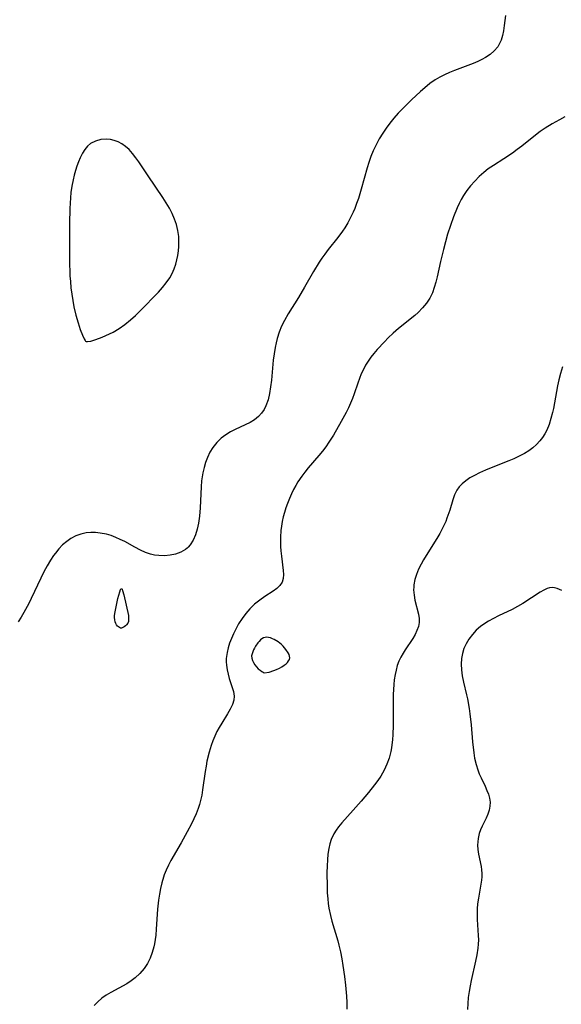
# Model space of a CAD drawing. Header units: metres. Extents: x 1073367 to 1082519, y 1569854 to 1574957.
# Tile 681 of 1056: x 1081110 to 1081262, y 1570717 to 1570992. Entities that reach past the tile are written whole.
import ezdxf

# ---------------------------------------------------------------- set-up
doc = ezdxf.new("R2010")
doc.units = ezdxf.units.M
doc.layers.add('CGG_CurvaNivelLidar_v1', color=253, linetype='Continuous', lineweight=30)

msp = doc.modelspace()

# ---------------------------------------------------------------- linework, layer by layer
at = {"layer": 'CGG_CurvaNivelLidar_v1'}
for p, q in [((1081246.0078, 1570993.4771, 77.5), (1081245.6799, 1570990.6517, 77.5)), ((1081245.6799, 1570990.6517, 77.5), (1081245.4566, 1570989.2167, 77.5)), ((1081245.1619, 1570987.8385, 77.5), (1081244.7541, 1570986.5339, 77.5)), ((1081245.4566, 1570989.2167, 77.5), (1081245.1619, 1570987.8385, 77.5)), ((1081244.3398, 1570985.5998, 77.5), (1081243.8233, 1570984.7314, 77.5)), ((1081244.7541, 1570986.5339, 77.5), (1081244.3398, 1570985.5998, 77.5)), ((1081241.7298, 1570982.5938, 77.5), (1081240.4356, 1570981.7197, 77.5)), ((1081242.8727, 1570983.5916, 77.5), (1081241.7298, 1570982.5938, 77.5)), ((1081243.8233, 1570984.7314, 77.5), (1081242.8727, 1570983.5916, 77.5)), ((1081236.9789, 1570980.0576, 77.5), (1081231.7816, 1570978.1148, 77.5)), ((1081238.273, 1570980.6041, 77.5), (1081236.9789, 1570980.0576, 77.5)), ((1081239.3813, 1570981.1354, 77.5), (1081238.273, 1570980.6041, 77.5)), ((1081240.4356, 1570981.7197, 77.5), (1081239.3813, 1570981.1354, 77.5)), ((1081228.9803, 1570976.9042, 77.5), (1081227.6198, 1570976.2039, 77.5)), ((1081230.3685, 1570977.5347, 77.5), (1081228.9803, 1570976.9042, 77.5)), ((1081231.7816, 1570978.1148, 77.5), (1081230.3685, 1570977.5347, 77.5)), ((1081224.8421, 1570974.3884, 77.5), (1081223.4363, 1570973.2569, 77.5)), ((1081226.3097, 1570975.4231, 77.5), (1081224.8421, 1570974.3884, 77.5)), ((1081227.6198, 1570976.2039, 77.5), (1081226.3097, 1570975.4231, 77.5)), ((1081222.178, 1570972.1598, 77.5), (1081219.67, 1570969.8454, 77.5)), ((1081223.4363, 1570973.2569, 77.5), (1081222.178, 1570972.1598, 77.5)), ((1081219.67, 1570969.8454, 77.5), (1081217.1574, 1570967.3881, 77.5)), ((1081215.9347, 1570966.1008, 77.5), (1081214.7412, 1570964.7486, 77.5)), ((1081217.1574, 1570967.3881, 77.5), (1081215.9347, 1570966.1008, 77.5)), ((1081213.605, 1570963.3511, 77.5), (1081212.586, 1570961.9803, 77.5)), ((1081214.7412, 1570964.7486, 77.5), (1081213.605, 1570963.3511, 77.5)), ((1081259.0543, 1570963.1705, 78), (1081257.0819, 1570961.9166, 78)), ((1081261.1116, 1570964.2998, 78), (1081259.0543, 1570963.1705, 78)), ((1081262.6387, 1570965.0627, 78), (1081261.1116, 1570964.2998, 78)), ((1081211.6327, 1570960.5659, 77.5), (1081210.6592, 1570958.9431, 77.5)), ((1081212.586, 1570961.9803, 77.5), (1081211.6327, 1570960.5659, 77.5)), ((1081255.7395, 1570960.9686, 78), (1081254.423, 1570959.9825, 78)), ((1081257.0819, 1570961.9166, 78), (1081255.7395, 1570960.9686, 78)), ((1081129.8812, 1570957.6105, 77.5), (1081129.0153, 1570956.8631, 77.5)), ((1081131.2579, 1570958.3377, 77.5), (1081129.8812, 1570957.6105, 77.5)), ((1081132.7819, 1570958.7364, 77.5), (1081131.2579, 1570958.3377, 77.5)), ((1081134.2865, 1570958.837, 77.5), (1081132.7819, 1570958.7364, 77.5)), ((1081135.4076, 1570958.7525, 77.5), (1081134.2865, 1570958.837, 77.5)), ((1081136.517, 1570958.5281, 77.5), (1081135.4076, 1570958.7525, 77.5)), ((1081137.5942, 1570958.1492, 77.5), (1081136.517, 1570958.5281, 77.5)), ((1081138.665, 1570957.577, 77.5), (1081137.5942, 1570958.1492, 77.5)), ((1081139.6776, 1570956.8461, 77.5), (1081138.665, 1570957.577, 77.5)), ((1081209.7722, 1570957.2718, 77.5), (1081208.9715, 1570955.5572, 77.5)), ((1081210.6592, 1570958.9431, 77.5), (1081209.7722, 1570957.2718, 77.5)), ((1081254.423, 1570959.9825, 78), (1081250.5593, 1570956.9284, 78)), ((1081127.5886, 1570954.9196, 77.5), (1081126.9268, 1570953.6001, 77.5)), ((1081128.2545, 1570955.9558, 77.5), (1081127.5886, 1570954.9196, 77.5)), ((1081129.0153, 1570956.8631, 77.5), (1081128.2545, 1570955.9558, 77.5)), ((1081140.63, 1570955.9819, 77.5), (1081139.6776, 1570956.8461, 77.5)), ((1081141.6367, 1570954.8674, 77.5), (1081140.63, 1570955.9819, 77.5)), ((1081142.5818, 1570953.6444, 77.5), (1081141.6367, 1570954.8674, 77.5)), ((1081208.9715, 1570955.5572, 77.5), (1081208.3579, 1570954.0544, 77.5)), ((1081247.9551, 1570954.9648, 78), (1081245.5847, 1570953.3975, 78)), ((1081249.2676, 1570955.9282, 78), (1081247.9551, 1570954.9648, 78)), ((1081250.5593, 1570956.9284, 78), (1081249.2676, 1570955.9282, 78)), ((1081126.4642, 1570952.4797, 77.5), (1081126.0475, 1570951.3089, 77.5)), ((1081126.9268, 1570953.6001, 77.5), (1081126.4642, 1570952.4797, 77.5)), ((1081143.3925, 1570952.4825, 77.5), (1081142.5818, 1570953.6444, 77.5)), ((1081145.9502, 1570948.5903, 77.5), (1081143.3925, 1570952.4825, 77.5)), ((1081207.7638, 1570952.3713, 77.5), (1081207.2755, 1570950.8147, 77.5)), ((1081208.3579, 1570954.0544, 77.5), (1081207.7638, 1570952.3713, 77.5)), ((1081245.5847, 1570953.3975, 78), (1081242.6199, 1570951.5241, 78)), ((1081125.6622, 1570950.0639, 77.5), (1081125.3163, 1570948.7864, 77.5)), ((1081126.0475, 1570951.3089, 77.5), (1081125.6622, 1570950.0639, 77.5)), ((1081207.2755, 1570950.8147, 77.5), (1081205.6289, 1570944.8806, 77.5)), ((1081239.9037, 1570949.5022, 78), (1081238.6771, 1570948.4063, 78)), ((1081241.1904, 1570950.5257, 78), (1081239.9037, 1570949.5022, 78)), ((1081242.6199, 1570951.5241, 78), (1081241.1904, 1570950.5257, 78)), ((1081125.0072, 1570947.484, 77.5), (1081124.6511, 1570945.7071, 77.5)), ((1081125.3163, 1570948.7864, 77.5), (1081125.0072, 1570947.484, 77.5)), ((1081150.0786, 1570942.4921, 77.5), (1081145.9502, 1570948.5903, 77.5)), ((1081237.4165, 1570947.1513, 78), (1081236.2368, 1570945.8203, 78)), ((1081238.6771, 1570948.4063, 78), (1081237.4165, 1570947.1513, 78)), ((1081124.3725, 1570943.9039, 77.5), (1081124.2133, 1570942.4454, 77.5)), ((1081124.6511, 1570945.7071, 77.5), (1081124.3725, 1570943.9039, 77.5)), ((1081205.6289, 1570944.8806, 77.5), (1081204.8351, 1570942.2543, 77.5)), ((1081235.2225, 1570944.5012, 78), (1081234.2997, 1570943.112, 78)), ((1081236.2368, 1570945.8203, 78), (1081235.2225, 1570944.5012, 78)), ((1081124.2133, 1570942.4454, 77.5), (1081124.0256, 1570939.5023, 77.5)), ((1081151.0289, 1570941.0252, 77.5), (1081150.0786, 1570942.4921, 77.5)), ((1081151.9212, 1570939.5418, 77.5), (1081151.0289, 1570941.0252, 77.5)), ((1081204.3443, 1570940.8487, 77.5), (1081203.8102, 1570939.4627, 77.5)), ((1081204.8351, 1570942.2543, 77.5), (1081204.3443, 1570940.8487, 77.5)), ((1081233.0461, 1570940.8262, 78), (1081232.488, 1570939.6383, 78)), ((1081233.6476, 1570941.9861, 78), (1081233.0461, 1570940.8262, 78)), ((1081234.2997, 1570943.112, 78), (1081233.6476, 1570941.9861, 78)), ((1081124.0256, 1570939.5023, 77.5), (1081123.9349, 1570935.2618, 77.5)), ((1081152.7242, 1570938.0298, 77.5), (1081151.9212, 1570939.5418, 77.5)), ((1081153.3974, 1570936.5006, 77.5), (1081152.7242, 1570938.0298, 77.5)), ((1081203.3562, 1570938.3856, 77.5), (1081202.66, 1570936.8954, 77.5)), ((1081203.8102, 1570939.4627, 77.5), (1081203.3562, 1570938.3856, 77.5)), ((1081232.488, 1570939.6383, 78), (1081231.4664, 1570937.1634, 78)), ((1081123.9349, 1570935.2618, 77.5), (1081123.9327, 1570929.4004, 77.5)), ((1081153.9375, 1570934.9368, 77.5), (1081153.3974, 1570936.5006, 77.5)), ((1081201.8954, 1570935.4447, 77.5), (1081201.0567, 1570934.0405, 77.5)), ((1081202.66, 1570936.8954, 77.5), (1081201.8954, 1570935.4447, 77.5)), ((1081231.4664, 1570937.1634, 78), (1081230.5825, 1570934.6936, 78)), ((1081154.3264, 1570933.3433, 77.5), (1081153.9375, 1570934.9368, 77.5)), ((1081154.5524, 1570931.6578, 77.5), (1081154.3264, 1570933.3433, 77.5)), ((1081200.42, 1570933.0863, 77.5), (1081199.1136, 1570931.339, 77.5)), ((1081201.0567, 1570934.0405, 77.5), (1081200.42, 1570933.0863, 77.5)), ((1081230.5825, 1570934.6936, 78), (1081229.8128, 1570932.2596, 78)), ((1081154.6141, 1570929.9574, 77.5), (1081154.5524, 1570931.6578, 77.5)), ((1081154.5721, 1570928.7838, 77.5), (1081154.6141, 1570929.9574, 77.5)), ((1081199.1136, 1570931.339, 77.5), (1081196.4172, 1570927.9895, 77.5)), ((1081229.8128, 1570932.2596, 78), (1081228.6185, 1570927.9685, 78)), ((1081123.9327, 1570929.4004, 77.5), (1081123.9698, 1570925.1, 77.5)), ((1081154.2912, 1570926.3494, 77.5), (1081154.4686, 1570927.613, 77.5)), ((1081154.4686, 1570927.613, 77.5), (1081154.5721, 1570928.7838, 77.5)), ((1081196.4172, 1570927.9895, 77.5), (1081195.4246, 1570926.6873, 77.5)), ((1081228.6185, 1570927.9685, 78), (1081227.7847, 1570924.5928, 78)), ((1081123.9698, 1570925.1, 77.5), (1081124.0954, 1570920.6605, 77.5)), ((1081153.7172, 1570923.8719, 77.5), (1081154.0432, 1570925.1, 77.5)), ((1081154.0432, 1570925.1, 77.5), (1081154.2912, 1570926.3494, 77.5)), ((1081193.8464, 1570924.4004, 77.5), (1081192.277, 1570921.8351, 77.5)), ((1081194.6194, 1570925.5564, 77.5), (1081193.8464, 1570924.4004, 77.5)), ((1081195.4246, 1570926.6873, 77.5), (1081194.6194, 1570925.5564, 77.5)), ((1081227.7847, 1570924.5928, 78), (1081226.8653, 1570920.3829, 78)), ((1081152.6957, 1570921.2772, 77.5), (1081153.2587, 1570922.5532, 77.5)), ((1081153.2587, 1570922.5532, 77.5), (1081153.7172, 1570923.8719, 77.5)), ((1081192.277, 1570921.8351, 77.5), (1081189.7769, 1570917.4719, 77.5)), ((1081124.0954, 1570920.6605, 77.5), (1081124.2115, 1570919.0186, 77.5)), ((1081124.2115, 1570919.0186, 77.5), (1081124.3912, 1570917.2526, 77.5)), ((1081151.0786, 1570918.6578, 77.5), (1081152.0259, 1570920.0531, 77.5)), ((1081152.0259, 1570920.0531, 77.5), (1081152.6957, 1570921.2772, 77.5)), ((1081226.497, 1570918.8328, 78), (1081226.0701, 1570917.3235, 78)), ((1081226.8653, 1570920.3829, 78), (1081226.497, 1570918.8328, 78)), ((1081124.3912, 1570917.2526, 77.5), (1081124.6164, 1570915.4906, 77.5)), ((1081143.7817, 1570910.8028, 77.5), (1081148.8565, 1570916.0539, 77.5)), ((1081148.8565, 1570916.0539, 77.5), (1081150.0099, 1570917.3313, 77.5)), ((1081150.0099, 1570917.3313, 77.5), (1081151.0786, 1570918.6578, 77.5)), ((1081189.7769, 1570917.4719, 77.5), (1081188.0423, 1570914.5397, 77.5)), ((1081226.0701, 1570917.3235, 78), (1081225.5484, 1570915.8707, 78)), ((1081124.6164, 1570915.4906, 77.5), (1081124.8942, 1570913.6938, 77.5)), ((1081124.8942, 1570913.6938, 77.5), (1081125.2261, 1570911.903, 77.5)), ((1081188.0423, 1570914.5397, 77.5), (1081185.173, 1570909.9434, 77.5)), ((1081224.8314, 1570914.3819, 78), (1081223.8949, 1570912.9536, 78)), ((1081225.5484, 1570915.8707, 78), (1081224.8314, 1570914.3819, 78)), ((1081125.2261, 1570911.903, 77.5), (1081125.7545, 1570909.5765, 77.5)), ((1081142.4726, 1570909.5531, 77.5), (1081143.7817, 1570910.8028, 77.5)), ((1081222.7907, 1570911.6285, 78), (1081221.5547, 1570910.3922, 78)), ((1081223.8949, 1570912.9536, 78), (1081222.7907, 1570911.6285, 78)), ((1081125.7545, 1570909.5765, 77.5), (1081126.3578, 1570907.4301, 77.5)), ((1081139.4698, 1570907.0416, 77.5), (1081141.0275, 1570908.2837, 77.5)), ((1081141.0275, 1570908.2837, 77.5), (1081142.4726, 1570909.5531, 77.5)), ((1081184.1392, 1570908.1289, 77.5), (1081183.338, 1570906.5008, 77.5)), ((1081185.173, 1570909.9434, 77.5), (1081184.1392, 1570908.1289, 77.5)), ((1081220.5911, 1570909.5423, 78), (1081216.0311, 1570905.8669, 78)), ((1081221.5547, 1570910.3922, 78), (1081220.5911, 1570909.5423, 78)), ((1081126.3578, 1570907.4301, 77.5), (1081126.9916, 1570905.5726, 77.5)), ((1081126.9916, 1570905.5726, 77.5), (1081127.5927, 1570904.061, 77.5)), ((1081136.1512, 1570904.863, 77.5), (1081137.8326, 1570905.8837, 77.5)), ((1081137.8326, 1570905.8837, 77.5), (1081139.4698, 1570907.0416, 77.5)), ((1081183.338, 1570906.5008, 77.5), (1081182.6507, 1570904.83, 77.5)), ((1081216.0311, 1570905.8669, 78), (1081214.5907, 1570904.5971, 78)), ((1081127.5927, 1570904.061, 77.5), (1081128.0882, 1570902.9738, 77.5)), ((1081128.0882, 1570902.9738, 77.5), (1081128.3418, 1570902.4998, 77.5)), ((1081128.3418, 1570902.4998, 77.5), (1081128.4393, 1570902.3581, 77.5)), ((1081128.4393, 1570902.3581, 77.5), (1081128.5, 1570902.3196, 77.5)), ((1081128.5, 1570902.3196, 77.5), (1081128.6191, 1570902.2242, 77.5)), ((1081128.6191, 1570902.2242, 77.5), (1081128.9875, 1570902.2071, 77.5)), ((1081128.9875, 1570902.2071, 77.5), (1081129.969, 1570902.3763, 77.5)), ((1081129.969, 1570902.3763, 77.5), (1081131.3619, 1570902.7853, 77.5)), ((1081131.3619, 1570902.7853, 77.5), (1081133.1639, 1570903.4488, 77.5)), ((1081133.1639, 1570903.4488, 77.5), (1081135.1763, 1570904.3518, 77.5)), ((1081135.1763, 1570904.3518, 77.5), (1081136.1512, 1570904.863, 77.5)), ((1081182.0964, 1570903.1163, 77.5), (1081181.7826, 1570901.8301, 77.5)), ((1081182.6507, 1570904.83, 77.5), (1081182.0964, 1570903.1163, 77.5)), ((1081212.1085, 1570902.1777, 78), (1081210.0786, 1570900.0071, 78)), ((1081213.1967, 1570903.2732, 78), (1081212.1085, 1570902.1777, 78)), ((1081214.5907, 1570904.5971, 78), (1081213.1967, 1570903.2732, 78)), ((1081181.5278, 1570900.525, 77.5), (1081181.2457, 1570898.7747, 77.5)), ((1081181.7826, 1570901.8301, 77.5), (1081181.5278, 1570900.525, 77.5)), ((1081210.0786, 1570900.0071, 78), (1081209.1514, 1570898.9236, 78)), ((1081181.0145, 1570897.0095, 77.5), (1081180.487, 1570891.4269, 77.5)), ((1081181.2457, 1570898.7747, 77.5), (1081181.0145, 1570897.0095, 77.5)), ((1081207.5554, 1570896.7435, 78), (1081206.8515, 1570895.5951, 78)), ((1081208.3237, 1570897.8532, 78), (1081207.5554, 1570896.7435, 78)), ((1081209.1514, 1570898.9236, 78), (1081208.3237, 1570897.8532, 78)), ((1081206.2214, 1570894.4169, 78), (1081205.6579, 1570893.2063, 78)), ((1081206.8515, 1570895.5951, 78), (1081206.2214, 1570894.4169, 78)), ((1081261.9845, 1570895.1762, 78.5), (1081261.4097, 1570893.322, 78.5)), ((1081180.487, 1570891.4269, 77.5), (1081180.2656, 1570889.5341, 77.5)), ((1081205.128, 1570891.8958, 78), (1081204.6486, 1570890.566, 78)), ((1081205.6579, 1570893.2063, 78), (1081205.128, 1570891.8958, 78)), ((1081260.9364, 1570891.5096, 78.5), (1081260.5703, 1570889.8183, 78.5)), ((1081261.4097, 1570893.322, 78.5), (1081260.9364, 1570891.5096, 78.5)), ((1081180.2656, 1570889.5341, 77.5), (1081179.9696, 1570887.691, 77.5)), ((1081204.6486, 1570890.566, 78), (1081203.6497, 1570887.5882, 78)), ((1081260.5703, 1570889.8183, 78.5), (1081259.4094, 1570883.4982, 78.5)), ((1081179.5524, 1570885.9243, 77.5), (1081178.9625, 1570884.2724, 77.5)), ((1081179.9696, 1570887.691, 77.5), (1081179.5524, 1570885.9243, 77.5)), ((1081203.1602, 1570886.2825, 78), (1081202.6202, 1570884.9877, 78)), ((1081203.6497, 1570887.5882, 78), (1081203.1602, 1570886.2825, 78)), ((1081178.4349, 1570883.2257, 77.5), (1081177.719, 1570882.1572, 77.5)), ((1081178.9625, 1570884.2724, 77.5), (1081178.4349, 1570883.2257, 77.5)), ((1081202.035, 1570883.705, 78), (1081201.3997, 1570882.4165, 78)), ((1081202.6202, 1570884.9877, 78), (1081202.035, 1570883.705, 78)), ((1081259.4094, 1570883.4982, 78.5), (1081259.1779, 1570882.4072, 78.5)), ((1081175.7571, 1570880.3282, 77.5), (1081174.5183, 1570879.5736, 77.5)), ((1081176.8639, 1570881.2127, 77.5), (1081175.7571, 1570880.3282, 77.5)), ((1081177.719, 1570882.1572, 77.5), (1081176.8639, 1570881.2127, 77.5)), ((1081201.3997, 1570882.4165, 78), (1081200.0454, 1570879.8773, 78)), ((1081258.7455, 1570880.7033, 78.5), (1081258.2137, 1570879.0509, 78.5)), ((1081259.1779, 1570882.4072, 78.5), (1081258.7455, 1570880.7033, 78.5)), ((1081170.3865, 1570877.6283, 77.5), (1081169.026, 1570876.9477, 77.5)), ((1081173.1909, 1570878.9035, 77.5), (1081170.3865, 1570877.6283, 77.5)), ((1081174.5183, 1570879.5736, 77.5), (1081173.1909, 1570878.9035, 77.5)), ((1081200.0454, 1570879.8773, 78), (1081197.8462, 1570876.0119, 78)), ((1081257.559, 1570877.4698, 78.5), (1081256.9906, 1570876.3804, 78.5)), ((1081258.2137, 1570879.0509, 78.5), (1081257.559, 1570877.4698, 78.5)), ((1081166.4654, 1570875.2379, 77.5), (1081165.2003, 1570874.0125, 77.5)), ((1081167.6997, 1570876.1555, 77.5), (1081166.4654, 1570875.2379, 77.5)), ((1081169.026, 1570876.9477, 77.5), (1081167.6997, 1570876.1555, 77.5)), ((1081197.8462, 1570876.0119, 78), (1081196.6063, 1570874.0321, 78)), ((1081256.3376, 1570875.3495, 78.5), (1081255.6519, 1570874.4547, 78.5)), ((1081256.9906, 1570876.3804, 78.5), (1081256.3376, 1570875.3495, 78.5)), ((1081164.1052, 1570872.6191, 77.5), (1081163.2789, 1570871.2544, 77.5)), ((1081165.2003, 1570874.0125, 77.5), (1081164.1052, 1570872.6191, 77.5)), ((1081195.7061, 1570872.7674, 78), (1081194.7524, 1570871.5356, 78)), ((1081196.6063, 1570874.0321, 78), (1081195.7061, 1570872.7674, 78)), ((1081253.6523, 1570872.525, 78.5), (1081252.5156, 1570871.6873, 78.5)), ((1081254.7033, 1570873.4449, 78.5), (1081253.6523, 1570872.525, 78.5)), ((1081255.6519, 1570874.4547, 78.5), (1081254.7033, 1570873.4449, 78.5)), ((1081162.5868, 1570869.794, 77.5), (1081162.0739, 1570868.4156, 77.5)), ((1081163.2789, 1570871.2544, 77.5), (1081162.5868, 1570869.794, 77.5)), ((1081193.7618, 1570870.3266, 78), (1081190.8192, 1570866.862, 78)), ((1081194.7524, 1570871.5356, 78), (1081193.7618, 1570870.3266, 78)), ((1081248.3329, 1570869.4495, 78.5), (1081246.949, 1570868.8669, 78.5)), ((1081249.8491, 1570870.1516, 78.5), (1081248.3329, 1570869.4495, 78.5)), ((1081251.3059, 1570870.9281, 78.5), (1081249.8491, 1570870.1516, 78.5)), ((1081252.5156, 1570871.6873, 78.5), (1081251.3059, 1570870.9281, 78.5)), ((1081161.6519, 1570866.9879, 77.5), (1081161.3112, 1570865.5225, 77.5)), ((1081162.0739, 1570868.4156, 77.5), (1081161.6519, 1570866.9879, 77.5)), ((1081190.8192, 1570866.862, 78), (1081189.8809, 1570865.7105, 78)), ((1081242.0451, 1570866.9154, 78.5), (1081240.382, 1570866.2186, 78.5)), ((1081246.949, 1570868.8669, 78.5), (1081242.0451, 1570866.9154, 78.5)), ((1081161.1072, 1570864.4113, 77.5), (1081160.948, 1570863.2867, 77.5)), ((1081161.3112, 1570865.5225, 77.5), (1081161.1072, 1570864.4113, 77.5)), ((1081188.9819, 1570864.5342, 78), (1081187.8961, 1570862.9454, 78)), ((1081189.8809, 1570865.7105, 78), (1081188.9819, 1570864.5342, 78)), ((1081236.0741, 1570864.059, 78.5), (1081234.8983, 1570863.2661, 78.5)), ((1081237.3447, 1570864.7819, 78.5), (1081236.0741, 1570864.059, 78.5)), ((1081238.7641, 1570865.4904, 78.5), (1081237.3447, 1570864.7819, 78.5)), ((1081240.382, 1570866.2186, 78.5), (1081238.7641, 1570865.4904, 78.5)), ((1081160.7894, 1570861.5375, 77.5), (1081160.5565, 1570855.6783, 77.5)), ((1081160.948, 1570863.2867, 77.5), (1081160.7894, 1570861.5375, 77.5)), ((1081186.7148, 1570860.8665, 78), (1081186.0935, 1570859.5818, 78)), ((1081187.282, 1570861.919, 78), (1081186.7148, 1570860.8665, 78)), ((1081187.8961, 1570862.9454, 78), (1081187.282, 1570861.919, 78)), ((1081233.0695, 1570861.5309, 78.5), (1081232.4205, 1570860.5974, 78.5)), ((1081233.8462, 1570862.3796, 78.5), (1081233.0695, 1570861.5309, 78.5)), ((1081234.8983, 1570863.2661, 78.5), (1081233.8462, 1570862.3796, 78.5)), ((1081185.5232, 1570858.2738, 78), (1081184.9952, 1570856.9498, 78)), ((1081186.0935, 1570859.5818, 78), (1081185.5232, 1570858.2738, 78)), ((1081231.7832, 1570859.2983, 78.5), (1081231.2838, 1570857.9004, 78.5)), ((1081232.4205, 1570860.5974, 78.5), (1081231.7832, 1570859.2983, 78.5)), ((1081160.5565, 1570855.6783, 77.5), (1081160.3798, 1570853.3941, 77.5)), ((1081184.5361, 1570855.6992, 78), (1081184.1231, 1570854.4371, 78)), ((1081184.9952, 1570856.9498, 78), (1081184.5361, 1570855.6992, 78)), ((1081231.2838, 1570857.9004, 78.5), (1081230.4197, 1570855.0813, 78.5)), ((1081160.3798, 1570853.3941, 77.5), (1081160.0826, 1570851.4353, 77.5)), ((1081183.7727, 1570853.1599, 78), (1081183.5042, 1570851.8941, 78)), ((1081184.1231, 1570854.4371, 78), (1081183.7727, 1570853.1599, 78)), ((1081229.6325, 1570852.7728, 78.5), (1081229.2659, 1570851.839, 78.5)), ((1081230.4197, 1570855.0813, 78.5), (1081229.6325, 1570852.7728, 78.5)), ((1081160.0826, 1570851.4353, 77.5), (1081159.7032, 1570849.726, 77.5)), ((1081183.3045, 1570850.6155, 78), (1081183.1664, 1570849.3295, 78)), ((1081183.5042, 1570851.8941, 78), (1081183.3045, 1570850.6155, 78)), ((1081228.4982, 1570850.1552, 78.5), (1081227.6215, 1570848.5023, 78.5)), ((1081229.2659, 1570851.839, 78.5), (1081228.4982, 1570850.1552, 78.5)), ((1081124.3935, 1570847.1361, 77.5), (1081123.1822, 1570846.302, 77.5)), ((1081125.7518, 1570847.8363, 77.5), (1081124.3935, 1570847.1361, 77.5)), ((1081127.1815, 1570848.3515, 77.5), (1081125.7518, 1570847.8363, 77.5)), ((1081128.6648, 1570848.6733, 77.5), (1081127.1815, 1570848.3515, 77.5)), ((1081129.9481, 1570848.7872, 77.5), (1081128.6648, 1570848.6733, 77.5)), ((1081131.2485, 1570848.7731, 77.5), (1081129.9481, 1570848.7872, 77.5)), ((1081132.5558, 1570848.6499, 77.5), (1081131.2485, 1570848.7731, 77.5)), ((1081134.3131, 1570848.3212, 77.5), (1081132.5558, 1570848.6499, 77.5)), ((1081135.6264, 1570847.9329, 77.5), (1081134.3131, 1570848.3212, 77.5)), ((1081136.9224, 1570847.4399, 77.5), (1081135.6264, 1570847.9329, 77.5)), ((1081138.1992, 1570846.864, 77.5), (1081136.9224, 1570847.4399, 77.5)), ((1081159.2087, 1570848.107, 77.5), (1081158.5728, 1570846.6168, 77.5)), ((1081159.7032, 1570849.726, 77.5), (1081159.2087, 1570848.107, 77.5)), ((1081183.0641, 1570847.5031, 78), (1081183.048, 1570846.2077, 78)), ((1081183.1664, 1570849.3295, 78), (1081183.0641, 1570847.5031, 78)), ((1081226.8197, 1570847.1372, 78.5), (1081223.8246, 1570842.3956, 78.5)), ((1081227.6215, 1570848.5023, 78.5), (1081226.8197, 1570847.1372, 78.5)), ((1081122.0495, 1570845.3284, 77.5), (1081120.9936, 1570844.2383, 77.5)), ((1081123.1822, 1570846.302, 77.5), (1081122.0495, 1570845.3284, 77.5)), ((1081139.429, 1570846.2408, 77.5), (1081138.1992, 1570846.864, 77.5)), ((1081142.2598, 1570844.7143, 77.5), (1081139.429, 1570846.2408, 77.5)), ((1081143.8643, 1570843.8868, 77.5), (1081142.2598, 1570844.7143, 77.5)), ((1081156.9424, 1570844.4241, 77.5), (1081156.4214, 1570844.012, 77.5)), ((1081157.2265, 1570844.6928, 77.5), (1081156.9424, 1570844.4241, 77.5)), ((1081157.7581, 1570845.3051, 77.5), (1081157.2265, 1570844.6928, 77.5)), ((1081158.5728, 1570846.6168, 77.5), (1081157.7581, 1570845.3051, 77.5)), ((1081183.048, 1570846.2077, 78), (1081183.0761, 1570844.9236, 78)), ((1081183.0761, 1570844.9236, 78), (1081183.1489, 1570843.6572, 78)), ((1081119.534, 1570842.3836, 77.5), (1081118.6779, 1570841.1, 77.5)), ((1081120.0167, 1570843.0475, 77.5), (1081119.534, 1570842.3836, 77.5)), ((1081120.9936, 1570844.2383, 77.5), (1081120.0167, 1570843.0475, 77.5)), ((1081145.264, 1570843.2439, 77.5), (1081143.8643, 1570843.8868, 77.5)), ((1081146.6783, 1570842.7409, 77.5), (1081145.264, 1570843.2439, 77.5)), ((1081147.806, 1570842.4833, 77.5), (1081146.6783, 1570842.7409, 77.5)), ((1081148.9466, 1570842.3396, 77.5), (1081147.806, 1570842.4833, 77.5)), ((1081150.5552, 1570842.3059, 77.5), (1081148.9466, 1570842.3396, 77.5)), ((1081152.1524, 1570842.4517, 77.5), (1081150.5552, 1570842.3059, 77.5)), ((1081153.6908, 1570842.7741, 77.5), (1081152.1524, 1570842.4517, 77.5)), ((1081155.1301, 1570843.285, 77.5), (1081153.6908, 1570842.7741, 77.5)), ((1081156.4214, 1570844.012, 77.5), (1081155.1301, 1570843.285, 77.5)), ((1081183.1489, 1570843.6572, 78), (1081183.2967, 1570842.1284, 78)), ((1081183.2967, 1570842.1284, 78), (1081183.7847, 1570838.2036, 78)), ((1081223.8246, 1570842.3956, 78.5), (1081223.0898, 1570841.1843, 78.5)), ((1081117.7024, 1570839.4754, 77.5), (1081116.7843, 1570837.789, 77.5)), ((1081118.6779, 1570841.1, 77.5), (1081117.7024, 1570839.4754, 77.5)), ((1081222.4047, 1570839.9633, 78.5), (1081221.6987, 1570838.527, 78.5)), ((1081223.0898, 1570841.1843, 78.5), (1081222.4047, 1570839.9633, 78.5)), ((1081115.9202, 1570836.0563, 77.5), (1081113.2873, 1570830.3743, 77.5)), ((1081116.7843, 1570837.789, 77.5), (1081115.9202, 1570836.0563, 77.5)), ((1081183.8516, 1570837.016, 78), (1081183.7747, 1570835.9183, 78)), ((1081183.7847, 1570838.2036, 78), (1081183.8516, 1570837.016, 78)), ((1081221.108, 1570837.0747, 78.5), (1081220.6562, 1570835.6124, 78.5)), ((1081221.6987, 1570838.527, 78.5), (1081221.108, 1570837.0747, 78.5)), ((1081182.8831, 1570833.9904, 78), (1081182.0282, 1570833.1554, 78)), ((1081183.4869, 1570834.9278, 78), (1081182.8831, 1570833.9904, 78)), ((1081183.7747, 1570835.9183, 78), (1081183.4869, 1570834.9278, 78)), ((1081220.3169, 1570833.5048, 78.5), (1081220.3027, 1570832.7531, 78.5)), ((1081220.3756, 1570834.1455, 78.5), (1081220.3169, 1570833.5048, 78.5)), ((1081220.6562, 1570835.6124, 78.5), (1081220.3756, 1570834.1455, 78.5)), ((1081258.3718, 1570833.316, 79), (1081257.7013, 1570833.1243, 79)), ((1081259.0568, 1570833.3865, 79), (1081258.3718, 1570833.316, 79)), ((1081259.7556, 1570833.3207, 79), (1081259.0568, 1570833.3865, 79)), ((1081260.4609, 1570833.133, 79), (1081259.7556, 1570833.3207, 79)), ((1081137.5404, 1570830.338, 77.5), (1081138.0268, 1570832.2068, 77.5)), ((1081138.0268, 1570832.2068, 77.5), (1081138.2845, 1570832.8498, 77.5)), ((1081138.2845, 1570832.8498, 77.5), (1081138.39, 1570832.9971, 77.5)), ((1081138.39, 1570832.9971, 77.5), (1081138.4966, 1570833.0619, 77.5)), ((1081138.4966, 1570833.0619, 77.5), (1081138.5919, 1570833.0375, 77.5)), ((1081138.5919, 1570833.0375, 77.5), (1081138.6716, 1570832.9512, 77.5)), ((1081138.6716, 1570832.9512, 77.5), (1081138.8508, 1570832.5665, 77.5)), ((1081138.8508, 1570832.5665, 77.5), (1081139.2011, 1570831.3164, 77.5)), ((1081139.2011, 1570831.3164, 77.5), (1081140.4702, 1570825.549, 77.5)), ((1081178.656, 1570830.8611, 78), (1081177.2136, 1570829.8453, 78)), ((1081180.9937, 1570832.3796, 78), (1081178.656, 1570830.8611, 78)), ((1081182.0282, 1570833.1554, 78), (1081180.9937, 1570832.3796, 78)), ((1081220.3027, 1570832.7531, 78.5), (1081220.4169, 1570831.3006, 78.5)), ((1081220.4169, 1570831.3006, 78.5), (1081220.665, 1570829.8667, 78.5)), ((1081255.6823, 1570832.0566, 79), (1081250.8685, 1570828.937, 79)), ((1081256.7016, 1570832.6535, 79), (1081255.6823, 1570832.0566, 79)), ((1081257.7013, 1570833.1243, 79), (1081256.7016, 1570832.6535, 79)), ((1081261.112, 1570832.8711, 79), (1081260.4609, 1570833.133, 79)), ((1081261.7663, 1570832.5427, 79), (1081261.112, 1570832.8711, 79)), ((1081112.5657, 1570828.9169, 77.5), (1081111.233, 1570826.4483, 77.5)), ((1081113.2873, 1570830.3743, 77.5), (1081112.5657, 1570828.9169, 77.5)), ((1081136.7513, 1570826.6247, 77.5), (1081137.5404, 1570830.338, 77.5)), ((1081175.8004, 1570828.7058, 78), (1081174.4623, 1570827.4347, 78)), ((1081177.2136, 1570829.8453, 78), (1081175.8004, 1570828.7058, 78)), ((1081220.665, 1570829.8667, 78.5), (1081221.6206, 1570825.9071, 78.5)), ((1081249.405, 1570828.0702, 79), (1081247.891, 1570827.2681, 79)), ((1081250.8685, 1570828.937, 79), (1081249.405, 1570828.0702, 79)), ((1081110.4108, 1570825.0895, 77.5), (1081109.5618, 1570823.8439, 77.5)), ((1081111.233, 1570826.4483, 77.5), (1081110.4108, 1570825.0895, 77.5)), ((1081136.5895, 1570824.9725, 77.5), (1081136.596, 1570825.5372, 77.5)), ((1081136.596, 1570825.5372, 77.5), (1081136.7513, 1570826.6247, 77.5)), ((1081140.4702, 1570825.549, 77.5), (1081140.5353, 1570825.0019, 77.5)), ((1081173.3195, 1570826.1282, 78), (1081172.2727, 1570824.7237, 78)), ((1081174.4623, 1570827.4347, 78), (1081173.3195, 1570826.1282, 78)), ((1081221.6206, 1570825.9071, 78.5), (1081221.8099, 1570824.7497, 78.5)), ((1081244.0749, 1570825.4926, 79), (1081242.6438, 1570824.7603, 79)), ((1081247.891, 1570827.2681, 79), (1081244.0749, 1570825.4926, 79)), ((1081136.6423, 1570824.4005, 77.5), (1081136.5895, 1570824.9725, 77.5)), ((1081136.7623, 1570823.8465, 77.5), (1081136.6423, 1570824.4005, 77.5)), ((1081136.9553, 1570823.3357, 77.5), (1081136.7623, 1570823.8465, 77.5)), ((1081137.1727, 1570822.9559, 77.5), (1081136.9553, 1570823.3357, 77.5)), ((1081137.4245, 1570822.6328, 77.5), (1081137.1727, 1570822.9559, 77.5)), ((1081137.692, 1570822.3746, 77.5), (1081137.4245, 1570822.6328, 77.5)), ((1081137.9557, 1570822.1879, 77.5), (1081137.692, 1570822.3746, 77.5)), ((1081139.2581, 1570822.3837, 77.5), (1081138.715, 1570822.0983, 77.5)), ((1081139.6227, 1570822.6556, 77.5), (1081139.2581, 1570822.3837, 77.5)), ((1081139.971, 1570823.0012, 77.5), (1081139.6227, 1570822.6556, 77.5)), ((1081140.2574, 1570823.4153, 77.5), (1081139.971, 1570823.0012, 77.5)), ((1081140.4491, 1570823.9085, 77.5), (1081140.2574, 1570823.4153, 77.5)), ((1081140.5355, 1570824.4461, 77.5), (1081140.4491, 1570823.9085, 77.5)), ((1081140.5353, 1570825.0019, 77.5), (1081140.5355, 1570824.4461, 77.5)), ((1081171.3161, 1570823.245, 78), (1081170.4887, 1570821.7781, 78)), ((1081172.2727, 1570824.7237, 78), (1081171.3161, 1570823.245, 78)), ((1081221.626, 1570822.4883, 78.5), (1081221.2273, 1570821.3705, 78.5)), ((1081221.8305, 1570823.6124, 78.5), (1081221.626, 1570822.4883, 78.5)), ((1081221.8099, 1570824.7497, 78.5), (1081221.8305, 1570823.6124, 78.5)), ((1081239.0582, 1570822.4914, 79), (1081237.8391, 1570821.4321, 79)), ((1081239.9125, 1570823.1161, 79), (1081239.0582, 1570822.4914, 79)), ((1081241.249, 1570823.9722, 79), (1081239.9125, 1570823.1161, 79)), ((1081242.6438, 1570824.7603, 79), (1081241.249, 1570823.9722, 79)), ((1081138.2114, 1570822.0681, 77.5), (1081137.9557, 1570822.1879, 77.5)), ((1081138.4035, 1570822.0241, 77.5), (1081138.2114, 1570822.0681, 77.5)), ((1081138.5, 1570822.0486, 77.5), (1081138.4035, 1570822.0241, 77.5)), ((1081138.715, 1570822.0983, 77.5), (1081138.5, 1570822.0486, 77.5)), ((1081169.8577, 1570820.4886, 78), (1081169.2957, 1570819.178, 78)), ((1081170.4887, 1570821.7781, 78), (1081169.8577, 1570820.4886, 78)), ((1081220.6813, 1570820.2557, 78.5), (1081220.0297, 1570819.1413, 78.5)), ((1081221.2273, 1570821.3705, 78.5), (1081220.6813, 1570820.2557, 78.5)), ((1081236.7418, 1570820.2621, 79), (1081235.778, 1570818.9956, 79)), ((1081237.8391, 1570821.4321, 79), (1081236.7418, 1570820.2621, 79)), ((1081168.8011, 1570817.8576, 78), (1081168.3838, 1570816.5475, 78)), ((1081169.2957, 1570819.178, 78), (1081168.8011, 1570817.8576, 78)), ((1081176.035, 1570816.9774, 78.5), (1081175.7405, 1570816.475, 78.5)), ((1081176.7024, 1570817.9146, 78.5), (1081176.035, 1570816.9774, 78.5)), ((1081177.0662, 1570818.338, 78.5), (1081176.7024, 1570817.9146, 78.5)), ((1081177.4475, 1570818.7192, 78.5), (1081177.0662, 1570818.338, 78.5)), ((1081177.8469, 1570819.0447, 78.5), (1081177.4475, 1570818.7192, 78.5)), ((1081178.2665, 1570819.2966, 78.5), (1081177.8469, 1570819.0447, 78.5)), ((1081178.7099, 1570819.4517, 78.5), (1081178.2665, 1570819.2966, 78.5)), ((1081179.1979, 1570819.4908, 78.5), (1081178.7099, 1570819.4517, 78.5)), ((1081179.7078, 1570819.4269, 78.5), (1081179.1979, 1570819.4908, 78.5)), ((1081180.2318, 1570819.2847, 78.5), (1081179.7078, 1570819.4269, 78.5)), ((1081180.7631, 1570819.0823, 78.5), (1081180.2318, 1570819.2847, 78.5)), ((1081181.2954, 1570818.8321, 78.5), (1081180.7631, 1570819.0823, 78.5)), ((1081182.3367, 1570818.2138, 78.5), (1081181.2954, 1570818.8321, 78.5)), ((1081182.8306, 1570817.8489, 78.5), (1081182.3367, 1570818.2138, 78.5)), ((1081183.3025, 1570817.4403, 78.5), (1081182.8306, 1570817.8489, 78.5)), ((1081183.7462, 1570817.0016, 78.5), (1081183.3025, 1570817.4403, 78.5)), ((1081184.5475, 1570816.07, 78.5), (1081183.7462, 1570817.0016, 78.5)), ((1081220.0297, 1570819.1413, 78.5), (1081217.9507, 1570815.9698, 78.5)), ((1081234.969, 1570817.64, 79), (1081234.3807, 1570816.3119, 79)), ((1081235.778, 1570818.9956, 79), (1081234.969, 1570817.64, 79)), ((1081168.067, 1570815.2333, 78), (1081167.8577, 1570813.573, 78)), ((1081168.3838, 1570816.5475, 78), (1081168.067, 1570815.2333, 78)), ((1081175.0721, 1570814.8244, 78.5), (1081174.9628, 1570814.2595, 78.5)), ((1081174.9628, 1570814.2595, 78.5), (1081174.9833, 1570813.6441, 78.5)), ((1081175.2474, 1570815.3837, 78.5), (1081175.0721, 1570814.8244, 78.5)), ((1081175.4727, 1570815.9358, 78.5), (1081175.2474, 1570815.3837, 78.5)), ((1081175.7405, 1570816.475, 78.5), (1081175.4727, 1570815.9358, 78.5)), ((1081185.1984, 1570815.1096, 78.5), (1081184.5475, 1570816.07, 78.5)), ((1081185.4377, 1570814.6317, 78.5), (1081185.1984, 1570815.1096, 78.5)), ((1081185.5919, 1570814.1621, 78.5), (1081185.4377, 1570814.6317, 78.5)), ((1081185.6298, 1570813.7064, 78.5), (1081185.5919, 1570814.1621, 78.5)), ((1081217.3637, 1570815.0338, 78.5), (1081216.7293, 1570813.9169, 78.5)), ((1081217.9507, 1570815.9698, 78.5), (1081217.3637, 1570815.0338, 78.5)), ((1081233.9522, 1570814.9257, 79), (1081233.6926, 1570813.4944, 79)), ((1081234.3807, 1570816.3119, 79), (1081233.9522, 1570814.9257, 79)), ((1081167.8577, 1570813.573, 78), (1081167.8408, 1570812.6158, 78)), ((1081167.8408, 1570812.6158, 78), (1081167.8986, 1570811.6673, 78)), ((1081167.8986, 1570811.6673, 78), (1081168.0855, 1570810.4058, 78)), ((1081174.9833, 1570813.6441, 78.5), (1081175.1538, 1570813.0157, 78.5)), ((1081175.1538, 1570813.0157, 78.5), (1081175.4518, 1570812.3783, 78.5)), ((1081175.4518, 1570812.3783, 78.5), (1081175.8478, 1570811.7578, 78.5)), ((1081175.8478, 1570811.7578, 78.5), (1081176.3124, 1570811.1794, 78.5)), ((1081183.4357, 1570811.2232, 78.5), (1081184.0698, 1570811.6368, 78.5)), ((1081184.0698, 1570811.6368, 78.5), (1081184.5821, 1570812.0428, 78.5)), ((1081184.5821, 1570812.0428, 78.5), (1081184.9747, 1570812.4374, 78.5)), ((1081184.9747, 1570812.4374, 78.5), (1081185.2955, 1570812.8448, 78.5)), ((1081185.2955, 1570812.8448, 78.5), (1081185.5236, 1570813.267, 78.5)), ((1081185.5236, 1570813.267, 78.5), (1081185.6298, 1570813.7064, 78.5)), ((1081215.7331, 1570811.5604, 78.5), (1081215.3839, 1570810.3196, 78.5)), ((1081216.1751, 1570812.7551, 78.5), (1081215.7331, 1570811.5604, 78.5)), ((1081216.7293, 1570813.9169, 78.5), (1081216.1751, 1570812.7551, 78.5)), ((1081233.6926, 1570813.4944, 79), (1081233.6095, 1570811.9638, 79)), ((1081233.6095, 1570811.9638, 79), (1081233.6881, 1570810.4086, 79)), ((1081168.0855, 1570810.4058, 78), (1081168.3646, 1570809.1747, 78)), ((1081168.3646, 1570809.1747, 78), (1081168.6984, 1570807.9789, 78)), ((1081176.3124, 1570811.1794, 78.5), (1081176.8157, 1570810.6669, 78.5)), ((1081176.8157, 1570810.6669, 78.5), (1081177.313, 1570810.2471, 78.5)), ((1081177.313, 1570810.2471, 78.5), (1081177.7736, 1570809.9151, 78.5)), ((1081177.7736, 1570809.9151, 78.5), (1081178.1544, 1570809.6766, 78.5)), ((1081178.1544, 1570809.6766, 78.5), (1081178.5, 1570809.5101, 78.5)), ((1081178.5, 1570809.5101, 78.5), (1081179.8358, 1570809.7576, 78.5)), ((1081179.8358, 1570809.7576, 78.5), (1081181.1635, 1570810.1493, 78.5)), ((1081181.1635, 1570810.1493, 78.5), (1081181.9469, 1570810.459, 78.5)), ((1081181.9469, 1570810.459, 78.5), (1081182.7161, 1570810.8235, 78.5)), ((1081182.7161, 1570810.8235, 78.5), (1081183.4357, 1570811.2232, 78.5)), ((1081215.1128, 1570809.0418, 78.5), (1081214.8898, 1570807.5955, 78.5)), ((1081215.3839, 1570810.3196, 78.5), (1081215.1128, 1570809.0418, 78.5)), ((1081233.6881, 1570810.4086, 79), (1081233.9219, 1570808.6846, 79)), ((1081233.9219, 1570808.6846, 79), (1081234.2798, 1570806.9284, 79)), ((1081168.6984, 1570807.9789, 78), (1081169.8526, 1570804.2986, 78)), ((1081214.7453, 1570806.2465, 78.5), (1081214.6507, 1570804.8805, 78.5)), ((1081214.8898, 1570807.5955, 78.5), (1081214.7453, 1570806.2465, 78.5)), ((1081234.2798, 1570806.9284, 79), (1081235.1106, 1570803.3751, 79)), ((1081169.8526, 1570804.2986, 78), (1081170.0508, 1570803.0134, 78)), ((1081170.0508, 1570803.0134, 78), (1081169.9363, 1570801.8412, 78)), ((1081214.6008, 1570803.5022, 78.5), (1081214.5889, 1570794.8613, 78.5)), ((1081214.6507, 1570804.8805, 78.5), (1081214.6008, 1570803.5022, 78.5)), ((1081235.1106, 1570803.3751, 79), (1081235.3415, 1570802.2444, 79)), ((1081169.5679, 1570800.6475, 78), (1081168.9502, 1570799.3569, 78)), ((1081169.9363, 1570801.8412, 78), (1081169.5679, 1570800.6475, 78)), ((1081235.3415, 1570802.2444, 79), (1081235.8096, 1570799.5774, 79)), ((1081168.1808, 1570798.0399, 78), (1081166.5716, 1570795.4464, 78)), ((1081168.9502, 1570799.3569, 78), (1081168.1808, 1570798.0399, 78)), ((1081235.8096, 1570799.5774, 79), (1081236.0413, 1570798.0419, 79)), ((1081236.0413, 1570798.0419, 79), (1081236.4189, 1570794.9581, 79)), ((1081166.5716, 1570795.4464, 78), (1081165.88, 1570794.2781, 78)), ((1081214.5889, 1570794.8613, 78.5), (1081214.4765, 1570792.1908, 78.5)), ((1081236.4189, 1570794.9581, 79), (1081236.8183, 1570790.2522, 79)), ((1081165.2198, 1570793.0707, 78), (1081164.6129, 1570791.8266, 78)), ((1081165.88, 1570794.2781, 78), (1081165.2198, 1570793.0707, 78)), ((1081214.4765, 1570792.1908, 78.5), (1081214.366, 1570790.8638, 78.5)), ((1081163.5846, 1570789.2266, 78), (1081163.0323, 1570787.3532, 78)), ((1081164.0654, 1570790.544, 78), (1081163.5846, 1570789.2266, 78)), ((1081164.6129, 1570791.8266, 78), (1081164.0654, 1570790.544, 78)), ((1081214.366, 1570790.8638, 78.5), (1081214.0687, 1570788.5088, 78.5)), ((1081236.8183, 1570790.2522, 79), (1081237.146, 1570787.1818, 79)), ((1081163.0323, 1570787.3532, 78), (1081162.4342, 1570784.7663, 78)), ((1081213.8834, 1570787.4809, 78.5), (1081213.4376, 1570785.6884, 78.5)), ((1081214.0687, 1570788.5088, 78.5), (1081213.8834, 1570787.4809, 78.5)), ((1081237.146, 1570787.1818, 79), (1081237.3785, 1570785.683, 79)), ((1081162.4342, 1570784.7663, 78), (1081162.1918, 1570783.4535, 78)), ((1081212.8276, 1570783.9517, 78.5), (1081212.0328, 1570782.2635, 78.5)), ((1081213.4376, 1570785.6884, 78.5), (1081212.8276, 1570783.9517, 78.5)), ((1081237.3785, 1570785.683, 79), (1081237.7644, 1570783.9062, 79)), ((1081237.7644, 1570783.9062, 79), (1081238.2294, 1570782.4085, 79)), ((1081161.9573, 1570781.9342, 78), (1081161.2396, 1570776.7498, 78)), ((1081162.1918, 1570783.4535, 78), (1081161.9573, 1570781.9342, 78)), ((1081212.0328, 1570782.2635, 78.5), (1081211.0883, 1570780.638, 78.5)), ((1081238.2294, 1570782.4085, 79), (1081238.6763, 1570781.2566, 79)), ((1081238.6763, 1570781.2566, 79), (1081239.1712, 1570780.1382, 79)), ((1081210.2598, 1570779.3936, 78.5), (1081209.3771, 1570778.1747, 78.5)), ((1081211.0883, 1570780.638, 78.5), (1081210.2598, 1570779.3936, 78.5)), ((1081239.1712, 1570780.1382, 79), (1081240.3054, 1570777.7889, 79)), ((1081161.2396, 1570776.7498, 78), (1081160.9766, 1570775.2649, 78)), ((1081207.6839, 1570776.0019, 78.5), (1081205.6581, 1570773.5991, 78.5)), ((1081209.3771, 1570778.1747, 78.5), (1081207.6839, 1570776.0019, 78.5)), ((1081240.3054, 1570777.7889, 79), (1081240.8242, 1570776.6427, 79)), ((1081240.8242, 1570776.6427, 79), (1081241.2396, 1570775.5547, 79)), ((1081241.2396, 1570775.5547, 79), (1081241.5422, 1570774.4694, 79)), ((1081160.6483, 1570773.798, 78), (1081160.3271, 1570772.6533, 78)), ((1081160.9766, 1570775.2649, 78), (1081160.6483, 1570773.798, 78)), ((1081205.6581, 1570773.5991, 78.5), (1081203.3906, 1570771.0617, 78.5)), ((1081241.5422, 1570774.4694, 79), (1081241.6949, 1570773.3853, 79)), ((1081241.6949, 1570773.3853, 79), (1081241.6613, 1570772.2372, 79)), ((1081159.4014, 1570770.0895, 78), (1081158.7843, 1570768.6775, 78)), ((1081159.953, 1570771.5237, 78), (1081159.4014, 1570770.0895, 78)), ((1081160.3271, 1570772.6533, 78), (1081159.953, 1570771.5237, 78)), ((1081203.3906, 1570771.0617, 78.5), (1081200.2144, 1570767.6003, 78.5)), ((1081241.0882, 1570769.9856, 79), (1081240.5918, 1570768.8605, 79)), ((1081241.4488, 1570771.1001, 79), (1081241.0882, 1570769.9856, 79)), ((1081241.6613, 1570772.2372, 79), (1081241.4488, 1570771.1001, 79)), ((1081158.1134, 1570767.286, 78), (1081156.9544, 1570765.0771, 78)), ((1081158.7843, 1570768.6775, 78), (1081158.1134, 1570767.286, 78)), ((1081200.2144, 1570767.6003, 78.5), (1081199.2782, 1570766.4575, 78.5)), ((1081240.5918, 1570768.8605, 79), (1081239.4695, 1570766.6151, 79)), ((1081156.9544, 1570765.0771, 78), (1081155.2322, 1570761.96, 78)), ((1081197.9991, 1570764.5257, 78.5), (1081197.2302, 1570762.8978, 78.5)), ((1081198.6014, 1570765.5105, 78.5), (1081197.9991, 1570764.5257, 78.5)), ((1081199.2782, 1570766.4575, 78.5), (1081198.6014, 1570765.5105, 78.5)), ((1081238.6714, 1570764.5896, 79), (1081238.3401, 1570763.1975, 79)), ((1081239.0352, 1570765.6173, 79), (1081238.6714, 1570764.5896, 79)), ((1081239.4695, 1570766.6151, 79), (1081239.0352, 1570765.6173, 79)), ((1081155.2322, 1570761.96, 78), (1081152.385, 1570756.9939, 78)), ((1081196.8234, 1570761.6681, 78.5), (1081196.527, 1570760.3977, 78.5)), ((1081197.2302, 1570762.8978, 78.5), (1081196.8234, 1570761.6681, 78.5)), ((1081238.2312, 1570762.2649, 79), (1081238.2086, 1570761.3243, 79)), ((1081238.3401, 1570763.1975, 79), (1081238.2312, 1570762.2649, 79)), ((1081196.527, 1570760.3977, 78.5), (1081196.2917, 1570758.8199, 78.5)), ((1081238.2086, 1570761.3243, 79), (1081238.3021, 1570760.0619, 79)), ((1081238.3021, 1570760.0619, 79), (1081238.4996, 1570758.8024, 79)), ((1081152.385, 1570756.9939, 78), (1081151.6886, 1570755.6829, 78)), ((1081196.1543, 1570757.2067, 78.5), (1081196.0787, 1570755.567, 78.5)), ((1081196.2917, 1570758.8199, 78.5), (1081196.1543, 1570757.2067, 78.5)), ((1081238.4996, 1570758.8024, 79), (1081239.2104, 1570755.3436, 79)), ((1081151.0483, 1570754.3526, 78), (1081150.4867, 1570752.9933, 78)), ((1081151.6886, 1570755.6829, 78), (1081151.0483, 1570754.3526, 78)), ((1081196.0787, 1570755.567, 78.5), (1081196.0342, 1570753.5271, 78.5)), ((1081196.0342, 1570753.5271, 78.5), (1081196.0628, 1570749.7304, 78.5)), ((1081239.2104, 1570755.3436, 79), (1081239.3304, 1570754.3705, 79)), ((1081239.3304, 1570754.3705, 79), (1081239.3782, 1570753.3826, 79)), ((1081149.7954, 1570750.788, 78), (1081149.4233, 1570749.1916, 78)), ((1081150.2595, 1570752.3509, 78), (1081149.7954, 1570750.788, 78)), ((1081150.4867, 1570752.9933, 78), (1081150.2595, 1570752.3509, 78)), ((1081239.2661, 1570751.513, 79), (1081239.0101, 1570749.8109, 79)), ((1081239.3515, 1570752.4517, 79), (1081239.2661, 1570751.513, 79)), ((1081239.3782, 1570753.3826, 79), (1081239.3515, 1570752.4517, 79)), ((1081149.4233, 1570749.1916, 78), (1081149.1247, 1570747.5699, 78)), ((1081196.0628, 1570749.7304, 78.5), (1081196.128, 1570748.0072, 78.5)), ((1081196.128, 1570748.0072, 78.5), (1081196.2495, 1570746.2876, 78.5)), ((1081239.0101, 1570749.8109, 79), (1081238.4135, 1570746.5145, 79)), ((1081148.8852, 1570745.9301, 78), (1081148.6084, 1570743.3603, 78)), ((1081149.1247, 1570747.5699, 78), (1081148.8852, 1570745.9301, 78)), ((1081196.2495, 1570746.2876, 78.5), (1081196.3919, 1570744.9895, 78.5)), ((1081238.4135, 1570746.5145, 79), (1081238.1984, 1570744.9218, 79)), ((1081148.6084, 1570743.3603, 78), (1081148.2513, 1570737.7883, 78)), ((1081196.3919, 1570744.9895, 78.5), (1081196.5836, 1570743.6979, 78.5)), ((1081196.5836, 1570743.6979, 78.5), (1081197.0057, 1570741.6208, 78.5)), ((1081238.0941, 1570743.4637, 79), (1081238.0763, 1570742.183, 79)), ((1081238.1984, 1570744.9218, 79), (1081238.0941, 1570743.4637, 79)), ((1081197.0057, 1570741.6208, 78.5), (1081197.4153, 1570740.0385, 78.5)), ((1081197.4153, 1570740.0385, 78.5), (1081199.0562, 1570734.5497, 78.5)), ((1081238.0763, 1570742.183, 79), (1081238.1278, 1570740.5253, 79)), ((1081238.1278, 1570740.5253, 79), (1081238.4038, 1570735.9951, 79)), ((1081148.2513, 1570737.7883, 78), (1081148.1054, 1570736.0976, 78)), ((1081147.9597, 1570734.9023, 78), (1081147.7656, 1570733.7244, 78)), ((1081148.1054, 1570736.0976, 78), (1081147.9597, 1570734.9023, 78)), ((1081199.0562, 1570734.5497, 78.5), (1081199.377, 1570733.3522, 78.5)), ((1081238.4295, 1570734.78, 79), (1081238.3905, 1570733.6254, 79)), ((1081238.4038, 1570735.9951, 79), (1081238.4295, 1570734.78, 79)), ((1081147.5903, 1570732.8977, 78), (1081147.1282, 1570731.2495, 78)), ((1081147.7656, 1570733.7244, 78), (1081147.5903, 1570732.8977, 78)), ((1081199.377, 1570733.3522, 78.5), (1081199.8223, 1570731.427, 78.5)), ((1081199.8223, 1570731.427, 78.5), (1081200.1806, 1570729.5323, 78.5)), ((1081238.2778, 1570732.52, 79), (1081237.9733, 1570730.6651, 79)), ((1081238.3905, 1570733.6254, 79), (1081238.2778, 1570732.52, 79)), ((1081146.5281, 1570729.6689, 78), (1081145.7851, 1570728.1738, 78)), ((1081147.1282, 1570731.2495, 78), (1081146.5281, 1570729.6689, 78)), ((1081200.1806, 1570729.5323, 78.5), (1081200.4841, 1570727.6284, 78.5)), ((1081237.6032, 1570728.877, 79), (1081236.3765, 1570723.4414, 79)), ((1081237.9733, 1570730.6651, 79), (1081237.6032, 1570728.877, 79)), ((1081144.8841, 1570726.7882, 78), (1081143.7025, 1570725.4207, 78)), ((1081145.7851, 1570728.1738, 78), (1081144.8841, 1570726.7882, 78)), ((1081200.4841, 1570727.6284, 78.5), (1081200.9055, 1570724.6037, 78.5)), ((1081141.2083, 1570723.3261, 78), (1081139.9984, 1570722.5389, 78)), ((1081142.3576, 1570724.1981, 78), (1081141.2083, 1570723.3261, 78)), ((1081143.7025, 1570725.4207, 78), (1081142.3576, 1570724.1981, 78)), ((1081200.9055, 1570724.6037, 78.5), (1081201.1836, 1570722.1773, 78.5)), ((1081236.3765, 1570723.4414, 79), (1081236.077, 1570721.9173, 79)), ((1081139.9984, 1570722.5389, 78), (1081135.545, 1570720.1157, 78)), ((1081201.1836, 1570722.1773, 78.5), (1081201.4611, 1570719.0945, 78.5)), ((1081235.819, 1570720.389, 79), (1081235.5917, 1570718.6942, 79)), ((1081236.077, 1570721.9173, 79), (1081235.819, 1570720.389, 79)), ((1081132.9827, 1570718.475, 78), (1081131.9012, 1570717.4992, 78)), ((1081134.2193, 1570719.341, 78), (1081132.9827, 1570718.475, 78)), ((1081135.545, 1570720.1157, 78), (1081134.2193, 1570719.341, 78)), ((1081201.4611, 1570719.0945, 78.5), (1081201.5648, 1570717.3202, 78.5)), ((1081235.5917, 1570718.6942, 79), (1081235.4261, 1570717.0046, 79)), ((1081131.9012, 1570717.4992, 78), (1081130.9091, 1570716.4111, 78)), ((1081201.5648, 1570717.3202, 78.5), (1081201.5829, 1570715.4339, 78.5)), ((1081235.4261, 1570717.0046, 79), (1081235.3291, 1570715.3094, 79))]:
    msp.add_line(p, q, dxfattribs=at)

doc.saveas('drawing.dxf')
